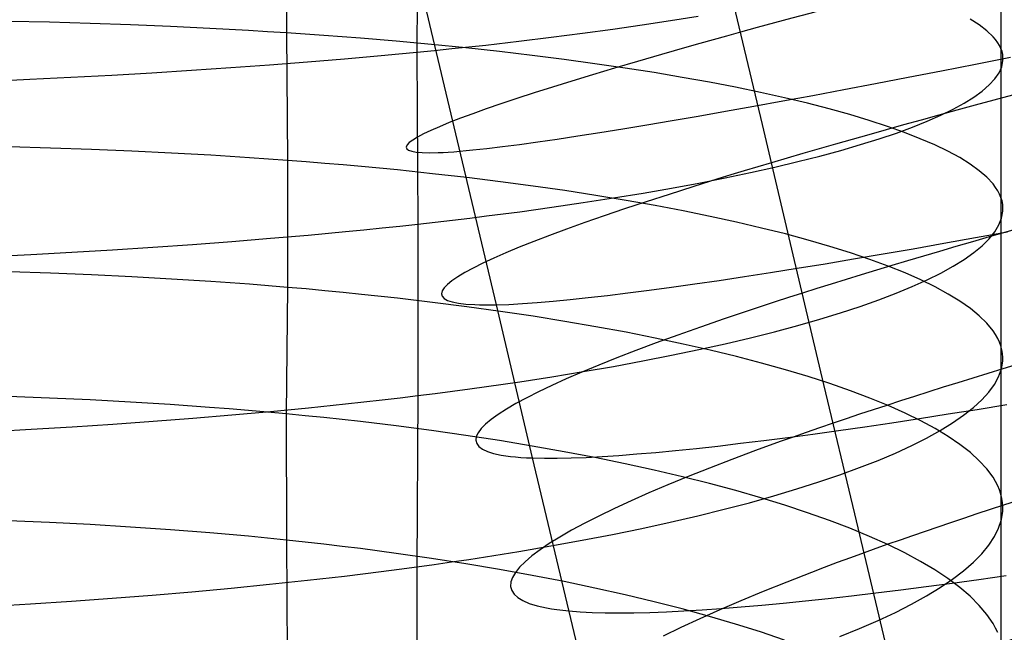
# Model space of a CAD drawing. Extents: x -383 to 1849, y -1185 to -529.
# Tile 528 of 656: x 415.65 to 427.01, y -1032.6 to -1025.53. Entities that reach past the tile are written whole.
import ezdxf

# ---------------------------------------------------------------- set-up
doc = ezdxf.new("R2010")
doc.units = 0
doc.layers.add('PREDEFINITO', color=7, linetype='CONTINUOUS')

msp = doc.modelspace()

# ---------------------------------------------------------------- linework, layer by layer
at = {"layer": 'PREDEFINITO'}
for p, q in [((420.244, -1023.917, 675.995), (420.233, -1025.906, 675.836)), ((418.727, -1024.209, 649.95), (418.729, -1025.683, 649.785)), ((426.973, -1024.141, 662.554), (426.973, -1025.864, 662.387)), ((424.221, -1026.742, 497.248), (423.864, -1025.239, 497.108)), ((421.153, -1028.821, 482.827), (420.312, -1025.274, 482.548)), ((423.161, -1025.54, 673.295), (423.478, -1025.489, 672.924)), ((415.997, -1025.561, 648.759), (415.523, -1025.55, 648.642)), ((416.467, -1025.575, 648.892), (415.997, -1025.561, 648.759)), ((416.932, -1025.591, 649.039), (416.467, -1025.575, 648.892)), ((417.391, -1025.61, 649.203), (416.932, -1025.591, 649.039)), ((422.494, -1025.64, 674.005), (422.833, -1025.591, 673.656)), ((422.833, -1025.591, 673.656), (423.161, -1025.54, 673.295)), ((426.722, -1025.592, 660.473), (426.617, -1025.526, 660.001)), ((426.81, -1025.66, 660.949), (426.722, -1025.592, 660.473)), ((417.844, -1025.632, 649.381), (417.391, -1025.61, 649.203)), ((418.068, -1025.644, 649.476), (417.844, -1025.632, 649.381)), ((418.29, -1025.656, 649.575), (418.068, -1025.644, 649.476)), ((418.51, -1025.67, 649.678), (418.29, -1025.656, 649.575)), ((418.729, -1025.683, 649.785), (418.51, -1025.67, 649.678)), ((418.945, -1025.698, 649.895), (418.729, -1025.683, 649.785)), ((418.729, -1025.683, 649.785), (418.741, -1027.155, 649.595)), ((419.16, -1025.713, 650.01), (418.945, -1025.698, 649.895)), ((419.372, -1025.729, 650.128), (419.16, -1025.713, 650.01)), ((421.782, -1025.734, 674.667), (422.144, -1025.688, 674.342)), ((422.144, -1025.688, 674.342), (422.494, -1025.64, 674.005)), ((423.807, -1025.72, 497.086), (423.651, -1025.764, 496.905)), ((423.967, -1025.676, 497.265), (423.807, -1025.72, 497.086)), ((426.881, -1025.727, 661.426), (426.81, -1025.66, 660.949)), ((419.583, -1025.745, 650.25), (419.372, -1025.729, 650.128)), ((419.997, -1025.78, 650.504), (419.583, -1025.745, 650.25)), ((420.403, -1025.817, 650.773), (419.997, -1025.78, 650.504)), ((420.799, -1025.857, 651.055), (420.403, -1025.817, 650.773)), ((420.833, -1025.844, 675.423), (421.028, -1025.823, 675.279)), ((421.028, -1025.823, 675.279), (421.41, -1025.779, 674.979)), ((421.41, -1025.779, 674.979), (421.782, -1025.734, 674.667)), ((423.497, -1025.807, 496.72), (423.347, -1025.849, 496.533)), ((423.651, -1025.764, 496.905), (423.497, -1025.807, 496.72)), ((426.911, -1025.761, 661.666), (426.881, -1025.727, 661.426)), ((426.936, -1025.796, 661.906), (426.911, -1025.761, 661.666)), ((426.957, -1025.83, 662.146), (426.936, -1025.796, 661.906)), ((426.973, -1025.864, 662.387), (426.957, -1025.83, 662.146)), ((419.612, -1025.964, 676.216), (419.821, -1025.945, 676.093)), ((419.821, -1025.945, 676.093), (420.028, -1025.926, 675.966)), ((420.028, -1025.926, 675.966), (420.233, -1025.906, 675.836)), ((420.233, -1025.906, 675.836), (420.436, -1025.886, 675.702)), ((420.233, -1025.906, 675.836), (420.244, -1027.89, 675.624)), ((420.436, -1025.886, 675.702), (420.636, -1025.865, 675.565)), ((420.636, -1025.865, 675.565), (420.833, -1025.844, 675.423)), ((421.187, -1025.899, 651.351), (420.799, -1025.857, 651.055)), ((421.564, -1025.944, 651.659), (421.187, -1025.899, 651.351)), ((421.932, -1025.99, 651.98), (421.564, -1025.944, 651.659)), ((423.056, -1025.932, 496.151), (422.778, -1026.013, 495.758)), ((423.347, -1025.849, 496.533), (423.056, -1025.932, 496.151)), ((426.985, -1025.899, 662.627), (426.973, -1025.864, 662.387)), ((426.973, -1025.864, 662.387), (426.973, -1027.583, 662.184)), ((426.993, -1025.934, 662.868), (426.985, -1025.899, 662.627)), ((426.996, -1025.968, 663.11), (426.993, -1025.934, 662.868)), ((418.088, -1026.084, 676.975), (418.533, -1026.052, 676.776)), ((418.533, -1026.052, 676.776), (418.971, -1026.018, 676.563)), ((418.971, -1026.018, 676.563), (419.4, -1025.982, 676.336)), ((419.4, -1025.982, 676.336), (419.612, -1025.964, 676.216)), ((422.289, -1026.039, 652.313), (421.932, -1025.99, 651.98)), ((422.636, -1026.089, 652.657), (422.289, -1026.039, 652.313)), ((422.778, -1026.013, 495.758), (422.513, -1026.091, 495.355)), ((426.286, -1026.12, 474.873), (426.679, -1026.043, 474.589)), ((426.679, -1026.043, 474.589), (427.081, -1025.963, 474.318)), ((426.981, -1026.073, 663.833), (426.996, -1026.003, 663.351)), ((426.996, -1026.003, 663.351), (426.996, -1025.968, 663.11)), ((416.244, -1026.195, 677.62), (416.714, -1026.17, 677.481)), ((416.714, -1026.17, 677.481), (417.178, -1026.143, 677.327)), ((417.178, -1026.143, 677.327), (417.636, -1026.114, 677.158)), ((417.636, -1026.114, 677.158), (418.088, -1026.084, 676.975)), ((422.261, -1026.166, 494.943), (422.023, -1026.239, 494.522)), ((422.513, -1026.091, 495.355), (422.261, -1026.166, 494.943)), ((422.972, -1026.142, 653.012), (422.636, -1026.089, 652.657)), ((423.296, -1026.197, 653.377), (422.972, -1026.142, 653.012)), ((425.902, -1026.195, 475.17), (426.286, -1026.12, 474.873)), ((426.902, -1026.213, 664.795), (426.95, -1026.143, 664.314)), ((426.95, -1026.143, 664.314), (426.981, -1026.073, 663.833)), ((415.292, -1026.241, 677.854), (415.77, -1026.219, 677.745)), ((415.77, -1026.219, 677.745), (416.244, -1026.195, 677.62)), ((422.023, -1026.239, 494.522), (421.798, -1026.309, 494.093)), ((423.609, -1026.253, 653.752), (423.296, -1026.197, 653.377)), ((423.911, -1026.311, 654.137), (423.609, -1026.253, 653.752)), ((425.16, -1026.337, 475.799), (425.526, -1026.267, 475.478)), ((425.526, -1026.267, 475.478), (425.902, -1026.195, 475.17)), ((426.757, -1026.354, 665.751), (426.838, -1026.284, 665.274)), ((426.838, -1026.284, 665.274), (426.902, -1026.213, 664.795)), ((421.586, -1026.376, 493.656), (421.388, -1026.44, 493.212)), ((421.798, -1026.309, 494.093), (421.586, -1026.376, 493.656)), ((424.2, -1026.371, 654.531), (423.911, -1026.311, 654.137)), ((424.477, -1026.433, 654.934), (424.2, -1026.371, 654.531)), ((424.803, -1026.404, 476.13), (425.16, -1026.337, 475.799)), ((426.661, -1026.424, 666.226), (426.757, -1026.354, 665.751)), ((421.204, -1026.502, 492.761), (421.034, -1026.561, 492.303)), ((421.388, -1026.44, 493.212), (421.204, -1026.502, 492.761)), ((424.12, -1026.529, 476.826), (424.456, -1026.468, 476.473)), ((424.456, -1026.468, 476.473), (424.803, -1026.404, 476.13)), ((424.741, -1026.496, 655.345), (424.477, -1026.433, 654.934)), ((424.992, -1026.56, 655.764), (424.741, -1026.496, 655.345)), ((426.422, -1026.564, 667.166), (426.549, -1026.494, 666.698)), ((426.549, -1026.494, 666.698), (426.661, -1026.424, 666.226)), ((420.878, -1026.616, 491.84), (420.736, -1026.669, 491.372)), ((421.034, -1026.561, 492.303), (420.878, -1026.616, 491.84)), ((423.481, -1026.643, 477.564), (423.795, -1026.588, 477.19)), ((423.795, -1026.588, 477.19), (424.12, -1026.529, 476.826)), ((425.23, -1026.626, 656.19), (424.992, -1026.56, 655.764)), ((425.454, -1026.694, 656.623), (425.23, -1026.626, 656.19)), ((426.28, -1026.633, 667.63), (426.422, -1026.564, 667.166)), ((420.608, -1026.719, 490.9), (420.494, -1026.766, 490.423)), ((420.736, -1026.669, 491.372), (420.608, -1026.719, 490.9)), ((422.887, -1026.745, 478.339), (423.178, -1026.696, 477.947)), ((423.178, -1026.696, 477.947), (423.481, -1026.643, 477.564)), ((424.576, -1028.243, 497.419), (424.221, -1026.742, 497.248)), ((425.665, -1026.763, 657.062), (425.454, -1026.694, 656.623)), ((425.952, -1026.771, 668.546), (426.123, -1026.702, 668.09)), ((426.123, -1026.702, 668.09), (426.28, -1026.633, 667.63)), ((420.311, -1026.849, 489.46), (420.241, -1026.886, 488.974)), ((420.395, -1026.809, 489.943), (420.311, -1026.849, 489.46)), ((420.494, -1026.766, 490.423), (420.395, -1026.809, 489.943)), ((422.092, -1026.873, 479.567), (422.344, -1026.834, 479.149)), ((422.344, -1026.834, 479.149), (422.609, -1026.791, 478.74)), ((422.609, -1026.791, 478.74), (422.887, -1026.745, 478.339)), ((425.566, -1026.906, 669.439), (425.766, -1026.839, 668.995)), ((425.861, -1026.832, 657.507), (425.665, -1026.763, 657.062)), ((425.766, -1026.839, 668.995), (425.952, -1026.771, 668.546)), ((426.042, -1026.904, 657.958), (425.861, -1026.832, 657.507)), ((420.146, -1026.95, 487.998), (420.122, -1026.977, 487.508)), ((420.186, -1026.92, 488.487), (420.146, -1026.95, 487.998)), ((420.241, -1026.886, 488.974), (420.186, -1026.92, 488.487)), ((421.419, -1026.97, 480.863), (421.629, -1026.941, 480.424)), ((421.629, -1026.941, 480.424), (421.853, -1026.909, 479.992)), ((421.853, -1026.909, 479.992), (422.092, -1026.873, 479.567)), ((425.352, -1026.973, 669.877), (425.566, -1026.906, 669.439)), ((426.209, -1026.976, 658.413), (426.042, -1026.904, 657.958)), ((416.008, -1027.012, 648.573), (415.534, -1026.999, 648.456)), ((416.479, -1027.029, 648.705), (416.008, -1027.012, 648.573)), ((416.944, -1027.048, 648.853), (416.479, -1027.029, 648.705)), ((417.403, -1027.07, 649.015), (416.944, -1027.048, 648.853)), ((417.856, -1027.096, 649.193), (417.403, -1027.07, 649.015)), ((420.122, -1026.977, 487.508), (420.112, -1027.001, 487.018)), ((420.112, -1027.001, 487.018), (420.118, -1027.021, 486.528)), ((420.118, -1027.021, 486.528), (420.139, -1027.037, 486.039)), ((420.139, -1027.037, 486.039), (420.176, -1027.05, 485.551)), ((420.176, -1027.05, 485.551), (420.228, -1027.059, 485.065)), ((420.228, -1027.059, 485.065), (420.296, -1027.064, 484.582)), ((420.296, -1027.064, 484.582), (420.381, -1027.066, 484.101)), ((420.381, -1027.066, 484.101), (420.481, -1027.064, 483.624)), ((420.481, -1027.064, 483.624), (420.537, -1027.062, 483.387)), ((420.537, -1027.062, 483.387), (420.597, -1027.058, 483.151)), ((420.597, -1027.058, 483.151), (420.661, -1027.054, 482.916)), ((420.661, -1027.054, 482.916), (420.73, -1027.048, 482.682)), ((420.73, -1027.048, 482.682), (420.802, -1027.042, 482.45)), ((420.802, -1027.042, 482.45), (420.878, -1027.034, 482.219)), ((420.878, -1027.034, 482.219), (420.959, -1027.026, 481.989)), ((420.959, -1027.026, 481.989), (421.043, -1027.017, 481.761)), ((421.043, -1027.017, 481.761), (421.223, -1026.995, 481.309)), ((421.223, -1026.995, 481.309), (421.419, -1026.97, 480.863)), ((424.883, -1027.105, 670.731), (425.124, -1027.039, 670.308)), ((425.124, -1027.039, 670.308), (425.352, -1026.973, 669.877)), ((426.361, -1027.049, 658.873), (426.209, -1026.976, 658.413)), ((426.497, -1027.123, 659.338), (426.361, -1027.049, 658.873)), ((418.08, -1027.109, 649.288), (417.856, -1027.096, 649.193)), ((418.302, -1027.124, 649.387), (418.08, -1027.109, 649.288)), ((418.523, -1027.139, 649.489), (418.302, -1027.124, 649.387)), ((418.741, -1027.155, 649.595), (418.523, -1027.139, 649.489)), ((418.958, -1027.171, 649.705), (418.741, -1027.155, 649.595)), ((418.741, -1027.155, 649.595), (418.741, -1028.62, 649.371)), ((419.172, -1027.189, 649.819), (418.958, -1027.171, 649.705)), ((419.385, -1027.207, 649.937), (419.172, -1027.189, 649.819)), ((424.325, -1027.182, 497.406), (424.166, -1027.23, 497.228)), ((424.362, -1027.232, 671.554), (424.629, -1027.169, 671.147)), ((424.629, -1027.169, 671.147), (424.883, -1027.105, 670.731)), ((426.617, -1027.198, 659.806), (426.497, -1027.123, 659.338)), ((419.595, -1027.226, 650.058), (419.385, -1027.207, 649.937)), ((420.01, -1027.265, 650.311), (419.595, -1027.226, 650.058)), ((420.415, -1027.308, 650.578), (420.01, -1027.265, 650.311)), ((420.812, -1027.353, 650.859), (420.415, -1027.308, 650.578)), ((423.791, -1027.356, 672.343), (424.083, -1027.295, 671.953)), ((424.01, -1027.277, 497.046), (423.858, -1027.323, 496.862)), ((424.166, -1027.23, 497.228), (424.01, -1027.277, 497.046)), ((424.083, -1027.295, 671.953), (424.362, -1027.232, 671.554)), ((426.722, -1027.274, 660.277), (426.617, -1027.198, 659.806)), ((426.81, -1027.35, 660.751), (426.722, -1027.274, 660.277)), ((421.199, -1027.401, 651.153), (420.812, -1027.353, 650.859)), ((421.576, -1027.451, 651.46), (421.199, -1027.401, 651.153)), ((423.171, -1027.475, 673.092), (423.487, -1027.416, 672.723)), ((423.708, -1027.369, 496.675), (423.419, -1027.459, 496.293)), ((423.487, -1027.416, 672.723), (423.791, -1027.356, 672.343)), ((423.858, -1027.323, 496.862), (423.708, -1027.369, 496.675)), ((426.881, -1027.427, 661.227), (426.81, -1027.35, 660.751)), ((421.943, -1027.504, 651.779), (421.576, -1027.451, 651.46)), ((422.3, -1027.559, 652.11), (421.943, -1027.504, 651.779)), ((422.504, -1027.588, 673.799), (422.843, -1027.532, 673.451)), ((422.843, -1027.532, 673.451), (423.171, -1027.475, 673.092)), ((423.419, -1027.459, 496.293), (423.143, -1027.547, 495.9)), ((426.911, -1027.466, 661.466), (426.881, -1027.427, 661.227)), ((426.936, -1027.505, 661.705), (426.911, -1027.466, 661.466)), ((426.956, -1027.544, 661.944), (426.936, -1027.505, 661.705)), ((421.793, -1027.695, 674.459), (422.154, -1027.642, 674.135)), ((422.154, -1027.642, 674.135), (422.504, -1027.588, 673.799)), ((422.647, -1027.616, 652.452), (422.3, -1027.559, 652.11)), ((422.88, -1027.632, 495.497), (422.63, -1027.715, 495.085)), ((422.982, -1027.676, 652.805), (422.647, -1027.616, 652.452)), ((423.143, -1027.547, 495.9), (422.88, -1027.632, 495.497)), ((426.973, -1027.583, 662.184), (426.956, -1027.544, 661.944)), ((426.973, -1027.583, 662.184), (426.972, -1031.006, 661.667)), ((426.985, -1027.622, 662.424), (426.973, -1027.583, 662.184)), ((426.993, -1027.662, 662.664), (426.985, -1027.622, 662.424)), ((421.039, -1027.796, 675.069), (421.421, -1027.747, 674.771)), ((421.421, -1027.747, 674.771), (421.793, -1027.695, 674.459)), ((422.63, -1027.715, 495.085), (422.394, -1027.795, 494.664)), ((423.306, -1027.738, 653.168), (422.982, -1027.676, 652.805)), ((423.619, -1027.801, 653.542), (423.306, -1027.738, 653.168)), ((426.98, -1027.82, 663.626), (426.995, -1027.741, 663.145)), ((426.996, -1027.701, 662.905), (426.993, -1027.662, 662.664)), ((426.995, -1027.741, 663.145), (426.996, -1027.701, 662.905)), ((420.244, -1027.89, 675.624), (420.446, -1027.867, 675.491)), ((420.446, -1027.867, 675.491), (420.646, -1027.844, 675.354)), ((420.646, -1027.844, 675.354), (420.844, -1027.82, 675.213)), ((420.844, -1027.82, 675.213), (421.039, -1027.796, 675.069)), ((422.171, -1027.873, 494.235), (421.961, -1027.948, 493.797)), ((422.394, -1027.795, 494.664), (422.171, -1027.873, 494.235)), ((423.92, -1027.867, 653.925), (423.619, -1027.801, 653.542)), ((424.209, -1027.935, 654.317), (423.92, -1027.867, 653.925)), ((426.949, -1027.9, 664.106), (426.98, -1027.82, 663.626)), ((418.981, -1028.016, 676.349), (419.411, -1027.976, 676.122)), ((419.411, -1027.976, 676.122), (419.623, -1027.955, 676.003)), ((419.623, -1027.955, 676.003), (419.832, -1027.934, 675.881)), ((419.832, -1027.934, 675.881), (420.039, -1027.912, 675.754)), ((420.039, -1027.912, 675.754), (420.244, -1027.89, 675.624)), ((420.244, -1027.89, 675.624), (420.245, -1029.87, 675.381)), ((421.961, -1027.948, 493.797), (421.766, -1028.021, 493.353)), ((424.485, -1028.004, 654.718), (424.209, -1027.935, 654.317)), ((426.678, -1028.046, 475.076), (427.049, -1027.978, 474.806)), ((426.837, -1028.059, 665.062), (426.901, -1027.98, 664.585)), ((426.901, -1027.98, 664.585), (426.949, -1027.9, 664.106)), ((417.646, -1028.124, 676.943), (418.098, -1028.09, 676.76)), ((418.098, -1028.09, 676.76), (418.544, -1028.054, 676.562)), ((418.544, -1028.054, 676.562), (418.981, -1028.016, 676.349)), ((421.584, -1028.09, 492.902), (421.416, -1028.158, 492.445)), ((421.766, -1028.021, 493.353), (421.584, -1028.09, 492.902)), ((424.749, -1028.075, 655.126), (424.485, -1028.004, 654.718)), ((425, -1028.148, 655.543), (424.749, -1028.075, 655.126)), ((426.315, -1028.111, 475.357), (426.678, -1028.046, 475.076)), ((426.756, -1028.139, 665.538), (426.837, -1028.059, 665.062)), ((415.779, -1028.241, 677.528), (416.254, -1028.215, 677.404)), ((416.254, -1028.215, 677.404), (416.723, -1028.187, 677.265)), ((416.723, -1028.187, 677.265), (417.188, -1028.156, 677.111)), ((417.188, -1028.156, 677.111), (417.646, -1028.124, 676.943)), ((421.416, -1028.158, 492.445), (421.261, -1028.222, 491.982)), ((425.237, -1028.222, 655.967), (425, -1028.148, 655.543)), ((425.612, -1028.234, 475.95), (425.959, -1028.174, 475.648)), ((425.959, -1028.174, 475.648), (426.315, -1028.111, 475.357)), ((426.548, -1028.298, 666.482), (426.66, -1028.218, 666.011)), ((426.66, -1028.218, 666.011), (426.756, -1028.139, 665.538)), ((415.301, -1028.264, 677.637), (415.779, -1028.241, 677.528)), ((421.122, -1028.283, 491.514), (420.996, -1028.341, 491.041)), ((421.261, -1028.222, 491.982), (421.122, -1028.283, 491.514)), ((424.931, -1029.74, 497.618), (424.576, -1028.243, 497.419)), ((424.944, -1028.347, 476.585), (425.273, -1028.292, 476.263)), ((425.461, -1028.298, 656.398), (425.237, -1028.222, 655.967)), ((425.273, -1028.292, 476.263), (425.612, -1028.234, 475.95)), ((425.67, -1028.375, 656.835), (425.461, -1028.298, 656.398)), ((426.421, -1028.377, 666.948), (426.548, -1028.298, 666.482)), ((416.008, -1028.458, 648.352), (415.534, -1028.442, 648.236)), ((420.885, -1028.397, 490.564), (420.788, -1028.449, 490.084)), ((420.996, -1028.341, 491.041), (420.885, -1028.397, 490.564)), ((424.313, -1028.449, 477.258), (424.623, -1028.4, 476.917)), ((424.623, -1028.4, 476.917), (424.944, -1028.347, 476.585)), ((425.866, -1028.454, 657.278), (425.67, -1028.375, 656.835)), ((426.279, -1028.455, 667.411), (426.421, -1028.377, 666.948)), ((416.479, -1028.477, 648.484), (416.008, -1028.458, 648.352)), ((416.944, -1028.499, 648.631), (416.479, -1028.477, 648.484)), ((417.403, -1028.525, 648.793), (416.944, -1028.499, 648.631)), ((417.856, -1028.553, 648.97), (417.403, -1028.525, 648.793)), ((418.08, -1028.569, 649.065), (417.856, -1028.553, 648.97)), ((420.638, -1028.544, 489.115), (420.586, -1028.586, 488.628)), ((420.706, -1028.498, 489.601), (420.638, -1028.544, 489.115)), ((420.788, -1028.449, 490.084), (420.706, -1028.498, 489.601)), ((423.441, -1028.581, 478.333), (423.721, -1028.54, 477.966)), ((423.721, -1028.54, 477.966), (424.012, -1028.496, 477.608)), ((424.012, -1028.496, 477.608), (424.313, -1028.449, 477.258)), ((426.047, -1028.534, 657.726), (425.866, -1028.454, 657.278)), ((425.95, -1028.611, 668.323), (426.122, -1028.533, 667.87)), ((426.213, -1028.615, 658.18), (426.047, -1028.534, 657.726)), ((426.122, -1028.533, 667.87), (426.279, -1028.455, 667.411)), ((418.302, -1028.585, 649.163), (418.08, -1028.569, 649.065)), ((418.523, -1028.602, 649.265), (418.302, -1028.585, 649.163)), ((418.741, -1028.62, 649.371), (418.523, -1028.602, 649.265)), ((418.741, -1028.62, 649.371), (418.728, -1030.08, 649.112)), ((418.958, -1028.639, 649.481), (418.741, -1028.62, 649.371)), ((419.172, -1028.659, 649.594), (418.958, -1028.639, 649.481)), ((419.385, -1028.679, 649.711), (419.172, -1028.659, 649.594)), ((420.525, -1028.662, 487.65), (420.518, -1028.694, 487.16)), ((420.548, -1028.626, 488.139), (420.525, -1028.662, 487.65)), ((420.586, -1028.586, 488.628), (420.548, -1028.626, 488.139)), ((422.668, -1028.685, 479.48), (422.914, -1028.653, 479.091)), ((422.914, -1028.653, 479.091), (423.172, -1028.618, 478.708)), ((423.172, -1028.618, 478.708), (423.441, -1028.581, 478.333)), ((425.764, -1028.688, 668.772), (425.95, -1028.611, 668.323)), ((426.364, -1028.697, 658.638), (426.213, -1028.615, 658.18)), ((419.595, -1028.701, 649.832), (419.385, -1028.679, 649.711)), ((420.01, -1028.745, 650.085), (419.595, -1028.701, 649.832)), ((420.415, -1028.793, 650.351), (420.01, -1028.745, 650.085)), ((420.518, -1028.694, 487.16), (420.526, -1028.723, 486.67)), ((420.526, -1028.723, 486.67), (420.549, -1028.748, 486.181)), ((420.549, -1028.748, 486.181), (420.588, -1028.77, 485.694)), ((420.588, -1028.77, 485.694), (420.642, -1028.788, 485.208)), ((421.621, -1028.795, 481.529), (421.805, -1028.78, 481.107)), ((421.805, -1028.78, 481.107), (422.001, -1028.761, 480.691)), ((422.001, -1028.761, 480.691), (422.211, -1028.739, 480.281)), ((422.211, -1028.739, 480.281), (422.433, -1028.714, 479.877)), ((422.433, -1028.714, 479.877), (422.668, -1028.685, 479.48)), ((424.523, -1028.738, 497.4), (424.368, -1028.788, 497.219)), ((424.682, -1028.687, 497.578), (424.523, -1028.738, 497.4)), ((425.35, -1028.84, 669.651), (425.564, -1028.764, 669.214)), ((425.564, -1028.764, 669.214), (425.764, -1028.688, 668.772)), ((426.5, -1028.78, 659.1), (426.364, -1028.697, 658.638)), ((426.62, -1028.864, 659.566), (426.5, -1028.78, 659.1)), ((420.812, -1028.844, 650.631), (420.415, -1028.793, 650.351)), ((420.642, -1028.788, 485.208), (420.713, -1028.802, 484.725)), ((420.713, -1028.802, 484.725), (420.799, -1028.813, 484.245)), ((420.799, -1028.813, 484.245), (420.901, -1028.819, 483.768)), ((421.199, -1028.898, 650.924), (420.812, -1028.844, 650.631)), ((420.901, -1028.819, 483.768), (420.958, -1028.821, 483.531)), ((420.958, -1028.821, 483.531), (421.019, -1028.822, 483.295)), ((421.019, -1028.822, 483.295), (421.084, -1028.822, 483.06)), ((421.084, -1028.822, 483.06), (421.153, -1028.821, 482.827)), ((421.153, -1028.821, 482.827), (421.295, -1028.816, 482.389)), ((421.57, -1030.589, 483.028), (421.153, -1028.821, 482.827)), ((421.576, -1028.954, 651.23), (421.199, -1028.898, 650.924)), ((421.295, -1028.816, 482.389), (421.451, -1028.807, 481.957)), ((421.451, -1028.807, 481.957), (421.621, -1028.795, 481.529)), ((424.068, -1028.887, 496.848), (423.78, -1028.984, 496.467)), ((424.217, -1028.837, 497.035), (424.068, -1028.887, 496.848)), ((424.368, -1028.788, 497.219), (424.217, -1028.837, 497.035)), ((425.123, -1028.914, 670.08), (425.35, -1028.84, 669.651)), ((426.723, -1028.949, 660.036), (426.62, -1028.864, 659.566)), ((421.943, -1029.013, 651.548), (421.576, -1028.954, 651.23)), ((422.3, -1029.074, 651.877), (421.943, -1029.013, 651.548)), ((423.78, -1028.984, 496.467), (423.506, -1029.078, 496.075)), ((424.628, -1029.06, 670.917), (424.882, -1028.988, 670.502)), ((424.882, -1028.988, 670.502), (425.123, -1028.914, 670.08)), ((426.811, -1029.035, 660.508), (426.723, -1028.949, 660.036)), ((422.647, -1029.139, 652.218), (422.3, -1029.074, 651.877)), ((423.506, -1029.078, 496.075), (423.244, -1029.171, 495.673)), ((424.361, -1029.132, 671.323), (424.628, -1029.06, 670.917)), ((426.882, -1029.121, 660.982), (426.811, -1029.035, 660.508)), ((426.911, -1029.165, 661.22), (426.882, -1029.121, 660.982)), ((422.982, -1029.205, 652.57), (422.647, -1029.139, 652.218)), ((423.307, -1029.274, 652.932), (422.982, -1029.205, 652.57)), ((423.244, -1029.171, 495.673), (422.996, -1029.261, 495.262)), ((423.79, -1029.271, 672.109), (424.082, -1029.202, 671.72)), ((424.082, -1029.202, 671.72), (424.361, -1029.132, 671.323)), ((426.935, -1029.209, 661.458), (426.911, -1029.165, 661.22)), ((426.956, -1029.252, 661.697), (426.935, -1029.209, 661.458)), ((422.761, -1029.349, 494.842), (422.54, -1029.435, 494.413)), ((422.996, -1029.261, 495.262), (422.761, -1029.349, 494.842)), ((423.17, -1029.404, 672.856), (423.486, -1029.338, 672.487)), ((423.619, -1029.345, 653.304), (423.307, -1029.274, 652.932)), ((423.486, -1029.338, 672.487), (423.79, -1029.271, 672.109)), ((423.92, -1029.418, 653.686), (423.619, -1029.345, 653.304)), ((426.972, -1029.296, 661.936), (426.956, -1029.252, 661.697)), ((426.984, -1029.34, 662.175), (426.972, -1029.296, 661.936)), ((426.991, -1029.384, 662.415), (426.984, -1029.34, 662.175)), ((422.54, -1029.435, 494.413), (422.332, -1029.518, 493.977)), ((422.842, -1029.469, 673.214), (423.17, -1029.404, 672.856)), ((424.209, -1029.494, 654.076), (423.92, -1029.418, 653.686)), ((426.994, -1029.429, 662.654), (426.991, -1029.384, 662.415)), ((426.993, -1029.473, 662.894), (426.994, -1029.429, 662.654)), ((422.332, -1029.518, 493.977), (422.138, -1029.599, 493.534)), ((422.153, -1029.593, 673.896), (422.503, -1029.532, 673.56)), ((422.503, -1029.532, 673.56), (422.842, -1029.469, 673.214)), ((424.485, -1029.571, 654.475), (424.209, -1029.494, 654.076)), ((424.749, -1029.65, 654.883), (424.485, -1029.571, 654.475)), ((426.946, -1029.651, 663.852), (426.978, -1029.562, 663.373)), ((426.978, -1029.562, 663.373), (426.993, -1029.473, 662.894)), ((421.421, -1029.71, 674.529), (421.792, -1029.652, 674.219)), ((421.958, -1029.677, 493.084), (421.791, -1029.752, 492.627)), ((421.792, -1029.652, 674.219), (422.153, -1029.593, 673.896)), ((422.138, -1029.599, 493.534), (421.958, -1029.677, 493.084)), ((425, -1029.731, 655.298), (424.749, -1029.65, 654.883)), ((426.897, -1029.74, 664.329), (426.946, -1029.651, 663.852)), ((420.647, -1029.819, 675.111), (420.844, -1029.792, 674.97)), ((420.844, -1029.792, 674.97), (421.039, -1029.765, 674.827)), ((421.039, -1029.765, 674.827), (421.421, -1029.71, 674.529)), ((421.791, -1029.752, 492.627), (421.639, -1029.825, 492.166)), ((425.286, -1031.233, 497.845), (424.931, -1029.74, 497.618)), ((425.237, -1029.814, 655.72), (425, -1029.731, 655.298)), ((426.832, -1029.829, 664.806), (426.897, -1029.74, 664.329)), ((415.996, -1029.898, 648.095), (415.522, -1029.88, 647.978)), ((416.466, -1029.919, 648.226), (415.996, -1029.898, 648.095)), ((416.931, -1029.944, 648.373), (416.466, -1029.919, 648.226)), ((419.624, -1029.943, 675.759), (419.833, -1029.919, 675.636)), ((419.833, -1029.919, 675.636), (420.04, -1029.895, 675.51)), ((420.04, -1029.895, 675.51), (420.245, -1029.87, 675.381)), ((420.245, -1029.87, 675.381), (420.233, -1031.846, 675.105)), ((420.245, -1029.87, 675.381), (420.447, -1029.844, 675.247)), ((420.447, -1029.844, 675.247), (420.647, -1029.819, 675.111)), ((421.501, -1029.894, 491.699), (421.377, -1029.961, 491.227)), ((421.639, -1029.825, 492.166), (421.501, -1029.894, 491.699)), ((425.461, -1029.898, 656.149), (425.237, -1029.814, 655.72)), ((425.671, -1029.984, 656.585), (425.461, -1029.898, 656.149)), ((426.655, -1030.007, 665.752), (426.752, -1029.918, 665.28)), ((426.752, -1029.918, 665.28), (426.832, -1029.829, 664.806)), ((417.39, -1029.973, 648.535), (416.931, -1029.944, 648.373)), ((417.843, -1030.005, 648.712), (417.39, -1029.973, 648.535)), ((418.067, -1030.023, 648.806), (417.843, -1030.005, 648.712)), ((418.29, -1030.041, 648.904), (418.067, -1030.023, 648.806)), ((418.546, -1030.053, 676.316), (418.983, -1030.01, 676.104)), ((418.983, -1030.01, 676.104), (419.412, -1029.966, 675.877)), ((419.412, -1029.966, 675.877), (419.624, -1029.943, 675.759)), ((421.268, -1030.025, 490.752), (421.173, -1030.086, 490.272)), ((421.377, -1029.961, 491.227), (421.268, -1030.025, 490.752)), ((425.866, -1030.071, 657.026), (425.671, -1029.984, 656.585)), ((426.362, -1030.081, 475.897), (426.697, -1030.028, 475.62)), ((426.542, -1030.096, 666.222), (426.655, -1030.007, 665.752)), ((426.697, -1030.028, 475.62), (427.039, -1029.971, 475.353)), ((417.191, -1030.166, 676.864), (417.649, -1030.13, 676.696)), ((417.649, -1030.13, 676.696), (418.101, -1030.093, 676.513)), ((418.101, -1030.093, 676.513), (418.546, -1030.053, 676.316)), ((418.51, -1030.06, 649.006), (418.29, -1030.041, 648.904)), ((418.728, -1030.08, 649.112), (418.51, -1030.06, 649.006)), ((418.945, -1030.101, 649.221), (418.728, -1030.08, 649.112)), ((418.728, -1030.08, 649.112), (418.729, -1031.537, 648.83)), ((419.16, -1030.123, 649.335), (418.945, -1030.101, 649.221)), ((419.372, -1030.146, 649.452), (419.16, -1030.123, 649.335)), ((419.583, -1030.17, 649.572), (419.372, -1030.146, 649.452)), ((421.093, -1030.144, 489.79), (421.027, -1030.199, 489.306)), ((421.173, -1030.086, 490.272), (421.093, -1030.144, 489.79)), ((425.713, -1030.182, 476.478), (426.034, -1030.133, 476.183)), ((426.047, -1030.16, 657.473), (425.866, -1030.071, 657.026)), ((426.034, -1030.133, 476.183), (426.362, -1030.081, 475.897)), ((426.415, -1030.184, 666.687), (426.542, -1030.096, 666.222)), ((415.306, -1030.284, 677.389), (415.784, -1030.258, 677.28)), ((415.784, -1030.258, 677.28), (416.258, -1030.23, 677.156)), ((416.258, -1030.23, 677.156), (416.727, -1030.199, 677.017)), ((416.727, -1030.199, 677.017), (417.191, -1030.166, 676.864)), ((419.997, -1030.22, 649.824), (419.583, -1030.17, 649.572)), ((420.403, -1030.273, 650.09), (419.997, -1030.22, 649.824)), ((420.976, -1030.25, 488.82), (420.941, -1030.298, 488.332)), ((421.027, -1030.199, 489.306), (420.976, -1030.25, 488.82)), ((424.88, -1030.241, 497.6), (424.726, -1030.295, 497.42)), ((425.037, -1030.187, 497.778), (424.88, -1030.241, 497.6)), ((425.097, -1030.272, 477.094), (425.401, -1030.228, 476.782)), ((425.401, -1030.228, 476.782), (425.713, -1030.182, 476.478)), ((426.213, -1030.25, 657.925), (426.047, -1030.16, 657.473)), ((426.364, -1030.341, 658.381), (426.213, -1030.25, 657.925)), ((426.272, -1030.272, 667.149), (426.415, -1030.184, 666.687)), ((420.799, -1030.329, 650.37), (420.403, -1030.273, 650.09)), ((421.187, -1030.389, 650.663), (420.799, -1030.329, 650.37)), ((420.92, -1030.343, 487.843), (420.915, -1030.384, 487.354)), ((420.941, -1030.298, 488.332), (420.92, -1030.343, 487.843)), ((424.236, -1030.387, 478.079), (424.514, -1030.351, 477.743)), ((424.575, -1030.348, 497.236), (424.427, -1030.4, 497.049)), ((424.514, -1030.351, 477.743), (424.801, -1030.313, 477.414)), ((424.726, -1030.295, 497.42), (424.575, -1030.348, 497.236)), ((424.801, -1030.313, 477.414), (425.097, -1030.272, 477.094)), ((425.943, -1030.446, 668.06), (426.115, -1030.359, 667.607)), ((426.115, -1030.359, 667.607), (426.272, -1030.272, 667.149)), ((426.5, -1030.434, 658.842), (426.364, -1030.341, 658.381)), ((420.915, -1030.384, 487.354), (420.925, -1030.422, 486.866)), ((420.925, -1030.422, 486.866), (420.95, -1030.456, 486.378)), ((420.95, -1030.456, 486.378), (420.991, -1030.487, 485.891)), ((420.991, -1030.487, 485.891), (421.048, -1030.514, 485.406)), ((421.564, -1030.451, 650.968), (421.187, -1030.389, 650.663)), ((421.932, -1030.517, 651.285), (421.564, -1030.451, 650.968)), ((423.219, -1030.503, 479.495), (423.459, -1030.478, 479.131)), ((423.459, -1030.478, 479.131), (423.708, -1030.451, 478.773)), ((423.708, -1030.451, 478.773), (423.967, -1030.42, 478.423)), ((423.967, -1030.42, 478.423), (424.236, -1030.387, 478.079)), ((424.427, -1030.4, 497.049), (424.141, -1030.504, 496.668)), ((425.756, -1030.532, 668.507), (425.943, -1030.446, 668.06)), ((426.62, -1030.527, 659.306), (426.5, -1030.434, 658.842)), ((421.048, -1030.514, 485.406), (421.12, -1030.537, 484.924)), ((421.12, -1030.537, 484.924), (421.208, -1030.556, 484.444)), ((421.208, -1030.556, 484.444), (421.313, -1030.571, 483.968)), ((421.313, -1030.571, 483.968), (421.371, -1030.577, 483.731)), ((421.371, -1030.577, 483.731), (421.433, -1030.582, 483.496)), ((421.433, -1030.582, 483.496), (421.499, -1030.586, 483.261)), ((421.499, -1030.586, 483.261), (421.57, -1030.589, 483.028)), ((422.41, -1034.117, 483.497), (421.57, -1030.589, 483.028)), ((421.57, -1030.589, 483.028), (421.705, -1030.592, 482.616)), ((421.705, -1030.592, 482.616), (421.853, -1030.592, 482.208)), ((421.853, -1030.592, 482.208), (422.013, -1030.589, 481.805)), ((422.289, -1030.585, 651.614), (421.932, -1030.517, 651.285)), ((422.013, -1030.589, 481.805), (422.186, -1030.582, 481.407)), ((422.186, -1030.582, 481.407), (422.37, -1030.572, 481.013)), ((422.636, -1030.656, 651.954), (422.289, -1030.585, 651.614)), ((422.37, -1030.572, 481.013), (422.566, -1030.559, 480.625)), ((422.566, -1030.559, 480.625), (422.773, -1030.543, 480.243)), ((422.773, -1030.543, 480.243), (422.991, -1030.525, 479.866)), ((422.991, -1030.525, 479.866), (423.219, -1030.503, 479.495)), ((424.141, -1030.504, 496.668), (423.869, -1030.606, 496.277)), ((425.556, -1030.617, 668.949), (425.756, -1030.532, 668.507)), ((426.723, -1030.621, 659.774), (426.62, -1030.527, 659.306)), ((422.972, -1030.729, 652.306), (422.636, -1030.656, 651.954)), ((423.609, -1030.706, 495.876), (423.363, -1030.804, 495.465)), ((423.869, -1030.606, 496.277), (423.609, -1030.706, 495.876)), ((425.113, -1030.784, 669.813), (425.341, -1030.701, 669.385)), ((425.341, -1030.701, 669.385), (425.556, -1030.617, 668.949)), ((426.811, -1030.716, 660.244), (426.723, -1030.621, 659.774)), ((426.882, -1030.812, 660.717), (426.811, -1030.716, 660.244)), ((423.297, -1030.805, 652.667), (422.972, -1030.729, 652.306)), ((423.363, -1030.804, 495.465), (423.13, -1030.899, 495.046)), ((423.61, -1030.884, 653.038), (423.297, -1030.805, 652.667)), ((424.872, -1030.866, 670.235), (425.113, -1030.784, 669.813)), ((426.911, -1030.861, 660.954), (426.882, -1030.812, 660.717)), ((423.13, -1030.899, 495.046), (422.911, -1030.993, 494.618)), ((423.912, -1030.965, 653.419), (423.61, -1030.884, 653.038)), ((424.618, -1030.947, 670.648), (424.872, -1030.866, 670.235)), ((426.935, -1030.909, 661.191), (426.911, -1030.861, 660.954)), ((426.956, -1030.957, 661.429), (426.935, -1030.909, 661.191)), ((422.911, -1030.993, 494.618), (422.705, -1031.084, 494.182)), ((424.201, -1031.048, 653.809), (423.912, -1030.965, 653.419)), ((424.071, -1031.105, 671.451), (424.351, -1031.027, 671.054)), ((424.478, -1031.133, 654.208), (424.201, -1031.048, 653.809)), ((424.351, -1031.027, 671.054), (424.618, -1030.947, 670.648)), ((426.972, -1031.006, 661.667), (426.956, -1030.957, 661.429)), ((426.984, -1031.055, 661.905), (426.972, -1031.006, 661.667)), ((426.972, -1031.006, 661.667), (426.973, -1032.712, 661.378)), ((426.991, -1031.104, 662.144), (426.984, -1031.055, 661.905)), ((422.513, -1031.172, 493.74), (422.334, -1031.259, 493.29)), ((422.705, -1031.084, 494.182), (422.513, -1031.172, 493.74)), ((423.779, -1031.181, 671.839), (424.071, -1031.105, 671.451)), ((424.742, -1031.221, 654.614), (424.478, -1031.133, 654.208)), ((426.994, -1031.153, 662.382), (426.991, -1031.104, 662.144)), ((426.993, -1031.202, 662.621), (426.994, -1031.153, 662.382)), ((422.334, -1031.259, 493.29), (422.17, -1031.342, 492.835)), ((423.158, -1031.33, 672.585), (423.474, -1031.257, 672.217)), ((423.474, -1031.257, 672.217), (423.779, -1031.181, 671.839)), ((424.993, -1031.31, 655.028), (424.742, -1031.221, 654.614)), ((425.639, -1032.722, 498.102), (425.286, -1031.233, 497.845)), ((426.978, -1031.3, 663.098), (426.993, -1031.202, 662.621)), ((415.997, -1031.334, 647.817), (415.523, -1031.314, 647.701)), ((416.467, -1031.358, 647.948), (415.997, -1031.334, 647.817)), ((416.932, -1031.386, 648.094), (416.467, -1031.358, 647.948)), ((417.391, -1031.418, 648.256), (416.932, -1031.386, 648.094)), ((422.17, -1031.342, 492.835), (422.02, -1031.423, 492.374)), ((422.831, -1031.402, 672.942), (423.158, -1031.33, 672.585)), ((425.231, -1031.401, 655.45), (424.993, -1031.31, 655.028)), ((426.897, -1031.497, 664.051), (426.946, -1031.399, 663.575)), ((426.946, -1031.399, 663.575), (426.978, -1031.3, 663.098)), ((417.844, -1031.454, 648.432), (417.391, -1031.418, 648.256)), ((418.068, -1031.473, 648.526), (417.844, -1031.454, 648.432)), ((418.29, -1031.493, 648.623), (418.068, -1031.473, 648.526)), ((418.51, -1031.515, 648.725), (418.29, -1031.493, 648.623)), ((421.884, -1031.502, 491.907), (421.762, -1031.577, 491.437)), ((422.02, -1031.423, 492.374), (421.884, -1031.502, 491.907)), ((422.142, -1031.539, 673.623), (422.492, -1031.471, 673.288)), ((422.492, -1031.471, 673.288), (422.831, -1031.402, 672.942)), ((425.455, -1031.494, 655.878), (425.231, -1031.401, 655.45)), ((425.666, -1031.589, 656.312), (425.455, -1031.494, 655.878)), ((426.832, -1031.596, 664.526), (426.897, -1031.497, 664.051)), ((418.729, -1031.537, 648.83), (418.51, -1031.515, 648.725)), ((418.945, -1031.56, 648.939), (418.729, -1031.537, 648.83)), ((418.729, -1031.537, 648.83), (418.74, -1032.988, 648.524)), ((419.16, -1031.584, 649.052), (418.945, -1031.56, 648.939)), ((419.372, -1031.609, 649.169), (419.16, -1031.584, 649.052)), ((419.583, -1031.635, 649.289), (419.372, -1031.609, 649.169)), ((421.409, -1031.669, 674.255), (421.781, -1031.605, 673.945)), ((421.762, -1031.577, 491.437), (421.655, -1031.65, 490.962)), ((421.781, -1031.605, 673.945), (422.142, -1031.539, 673.623)), ((425.862, -1031.685, 656.752), (425.666, -1031.589, 656.312)), ((426.751, -1031.694, 664.999), (426.832, -1031.596, 664.526)), ((419.997, -1031.69, 649.54), (419.583, -1031.635, 649.289)), ((420.403, -1031.748, 649.805), (419.997, -1031.69, 649.54)), ((420.832, -1031.76, 674.695), (421.027, -1031.73, 674.552)), ((421.027, -1031.73, 674.552), (421.409, -1031.669, 674.255)), ((421.562, -1031.719, 490.484), (421.484, -1031.786, 490.002)), ((421.655, -1031.65, 490.962), (421.562, -1031.719, 490.484)), ((425.236, -1031.74, 497.829), (425.083, -1031.797, 497.648)), ((425.393, -1031.683, 498.006), (425.236, -1031.74, 497.829)), ((426.043, -1031.783, 657.198), (425.862, -1031.685, 656.752)), ((426.655, -1031.793, 665.469), (426.751, -1031.694, 664.999)), ((420.029, -1031.873, 675.234), (420.233, -1031.846, 675.105)), ((420.233, -1031.846, 675.105), (420.232, -1033.816, 674.783)), ((420.233, -1031.846, 675.105), (420.435, -1031.818, 674.972)), ((420.799, -1031.81, 650.083), (420.403, -1031.748, 649.805)), ((420.435, -1031.818, 674.972), (420.635, -1031.789, 674.835)), ((420.635, -1031.789, 674.835), (420.832, -1031.76, 674.695)), ((421.187, -1031.876, 650.374), (420.799, -1031.81, 650.083)), ((421.42, -1031.849, 489.519), (421.372, -1031.91, 489.033)), ((421.484, -1031.786, 490.002), (421.42, -1031.849, 489.519)), ((424.933, -1031.854, 497.465), (424.786, -1031.91, 497.278)), ((425.083, -1031.797, 497.648), (424.933, -1031.854, 497.465)), ((426.21, -1031.882, 657.649), (426.043, -1031.783, 657.198)), ((426.542, -1031.891, 665.936), (426.655, -1031.793, 665.469)), ((418.972, -1032.001, 675.826), (419.401, -1031.952, 675.6)), ((419.401, -1031.952, 675.6), (419.612, -1031.926, 675.482)), ((419.612, -1031.926, 675.482), (419.822, -1031.9, 675.36)), ((419.822, -1031.9, 675.36), (420.029, -1031.873, 675.234)), ((421.564, -1031.944, 650.678), (421.187, -1031.876, 650.374)), ((421.338, -1031.967, 488.546), (421.319, -1032.02, 488.058)), ((421.372, -1031.91, 489.033), (421.338, -1031.967, 488.546)), ((421.932, -1032.016, 650.994), (421.564, -1031.944, 650.678)), ((424.786, -1031.91, 497.278), (424.502, -1032.021, 496.898)), ((426.361, -1031.982, 658.104), (426.21, -1031.882, 657.649)), ((426.415, -1031.988, 666.4), (426.542, -1031.891, 665.936)), ((426.717, -1031.99, 476.213), (427.031, -1031.945, 475.951)), ((418.09, -1032.091, 676.234), (418.535, -1032.047, 676.037)), ((418.535, -1032.047, 676.037), (418.972, -1032.001, 675.826)), ((421.319, -1032.02, 488.058), (421.316, -1032.071, 487.57)), ((421.316, -1032.071, 487.57), (421.328, -1032.117, 487.082)), ((422.289, -1032.091, 651.322), (421.932, -1032.016, 650.994)), ((424.502, -1032.021, 496.898), (424.231, -1032.13, 496.507)), ((425.816, -1032.111, 477.047), (426.109, -1032.073, 476.761)), ((426.109, -1032.073, 476.761), (426.41, -1032.033, 476.483)), ((426.272, -1032.085, 666.86), (426.415, -1031.988, 666.4)), ((426.498, -1032.084, 658.563), (426.361, -1031.982, 658.104)), ((426.41, -1032.033, 476.483), (426.717, -1031.99, 476.213)), ((416.718, -1032.208, 676.736), (417.181, -1032.172, 676.583)), ((417.181, -1032.172, 676.583), (417.639, -1032.133, 676.416)), ((417.639, -1032.133, 676.416), (418.09, -1032.091, 676.234)), ((421.328, -1032.117, 487.082), (421.355, -1032.16, 486.595)), ((421.355, -1032.16, 486.595), (421.398, -1032.2, 486.11)), ((422.636, -1032.168, 651.661), (422.289, -1032.091, 651.322)), ((422.972, -1032.249, 652.011), (422.636, -1032.168, 651.661)), ((424.231, -1032.13, 496.507), (423.973, -1032.237, 496.106)), ((424.979, -1032.21, 477.948), (425.25, -1032.18, 477.641)), ((425.25, -1032.18, 477.641), (425.529, -1032.147, 477.34)), ((425.529, -1032.147, 477.34), (425.816, -1032.111, 477.047)), ((425.942, -1032.277, 667.767), (426.114, -1032.181, 667.316)), ((426.114, -1032.181, 667.316), (426.272, -1032.085, 666.86)), ((426.618, -1032.186, 659.026), (426.498, -1032.084, 658.563)), ((426.722, -1032.29, 659.492), (426.618, -1032.186, 659.026)), ((415.298, -1032.3, 677.105), (415.776, -1032.272, 676.997)), ((415.776, -1032.272, 676.997), (416.249, -1032.241, 676.874)), ((416.249, -1032.241, 676.874), (416.718, -1032.208, 676.736)), ((421.398, -1032.2, 486.11), (421.457, -1032.236, 485.626)), ((421.457, -1032.236, 485.626), (421.531, -1032.267, 485.144)), ((421.531, -1032.267, 485.144), (421.622, -1032.295, 484.665)), ((421.622, -1032.295, 484.665), (421.728, -1032.319, 484.19)), ((423.296, -1032.332, 652.37), (422.972, -1032.249, 652.011)), ((423.973, -1032.237, 496.106), (423.729, -1032.342, 495.696)), ((423.746, -1032.326, 479.583), (423.975, -1032.308, 479.244)), ((423.975, -1032.308, 479.244), (424.214, -1032.287, 478.91)), ((424.214, -1032.287, 478.91), (424.46, -1032.264, 478.583)), ((424.46, -1032.264, 478.583), (424.716, -1032.239, 478.262)), ((424.716, -1032.239, 478.262), (424.979, -1032.21, 477.948)), ((425.756, -1032.372, 668.213), (425.942, -1032.277, 667.767)), ((426.81, -1032.394, 659.96), (426.722, -1032.29, 659.492)), ((421.728, -1032.319, 484.19), (421.787, -1032.33, 483.954)), ((421.787, -1032.33, 483.954), (421.85, -1032.339, 483.718)), ((421.85, -1032.339, 483.718), (421.917, -1032.347, 483.484)), ((421.917, -1032.347, 483.484), (421.989, -1032.355, 483.252)), ((421.989, -1032.355, 483.252), (422.117, -1032.365, 482.865)), ((422.117, -1032.365, 482.865), (422.256, -1032.372, 482.483)), ((422.256, -1032.372, 482.483), (422.407, -1032.376, 482.104)), ((422.407, -1032.376, 482.104), (422.568, -1032.377, 481.73)), ((422.568, -1032.377, 481.73), (422.739, -1032.375, 481.36)), ((422.739, -1032.375, 481.36), (422.921, -1032.371, 480.994)), ((422.921, -1032.371, 480.994), (423.113, -1032.364, 480.634)), ((423.113, -1032.364, 480.634), (423.314, -1032.354, 480.278)), ((423.61, -1032.418, 652.74), (423.296, -1032.332, 652.37)), ((423.314, -1032.354, 480.278), (423.525, -1032.341, 479.928)), ((423.729, -1032.342, 495.696), (423.498, -1032.445, 495.277)), ((423.525, -1032.341, 479.928), (423.746, -1032.326, 479.583)), ((423.911, -1032.506, 653.119), (423.61, -1032.418, 652.74)), ((425.555, -1032.466, 668.653), (425.756, -1032.372, 668.213)), ((426.881, -1032.499, 660.431), (426.81, -1032.394, 659.96)), ((423.498, -1032.445, 495.277), (423.28, -1032.547, 494.849)), ((424.2, -1032.597, 653.507), (423.911, -1032.506, 653.119)), ((425.341, -1032.558, 669.087), (425.555, -1032.466, 668.653)), ((426.911, -1032.552, 660.667), (426.881, -1032.499, 660.431)), ((423.28, -1032.547, 494.849), (423.076, -1032.646, 494.414)), ((424.477, -1032.69, 653.904), (424.2, -1032.597, 653.507)), ((425.113, -1032.65, 669.514), (425.341, -1032.558, 669.087)), ((426.936, -1032.605, 660.904), (426.911, -1032.552, 660.667))]:
    msp.add_line(p, q, dxfattribs=at)
at = {"layer": 'PREDEFINITO', "extrusion": (0.222308, -0.974059, 0.042289)}
msp.add_arc((196.074, 439.955, 1114.349), 15.235, 101.6382, 135.9792, dxfattribs=at)
at = {"layer": 'PREDEFINITO', "extrusion": (0.221986, -0.973136, 0.061068)}
msp.add_arc((196.157, 419.058, 1124.158), 15.138, 103.8996, 136.0841, dxfattribs=at)
at = {"layer": 'PREDEFINITO', "extrusion": (0.221755, -0.971847, 0.079618)}
msp.add_arc((196.062, 398.181, 1133.517), 15.072, 106.1899, 136.1246, dxfattribs=at)
at = {"layer": 'PREDEFINITO', "extrusion": (0.221398, -0.970218, 0.098288)}
msp.add_arc((196.004, 377.007, 1142.534), 14.966, 108.5198, 136.2448, dxfattribs=at)
at = {"layer": 'PREDEFINITO', "extrusion": (0.220825, -0.968267, 0.117027)}
msp.add_arc((196.085, 355.545, 1151.163), 14.851, 110.7806, 136.3131, dxfattribs=at)
at = {"layer": 'PREDEFINITO', "extrusion": (0.220391, -0.965954, 0.135503)}
msp.add_arc((195.943, 334.167, 1159.347), 14.757, 113.1466, 136.3886, dxfattribs=at)

doc.saveas('drawing.dxf')
